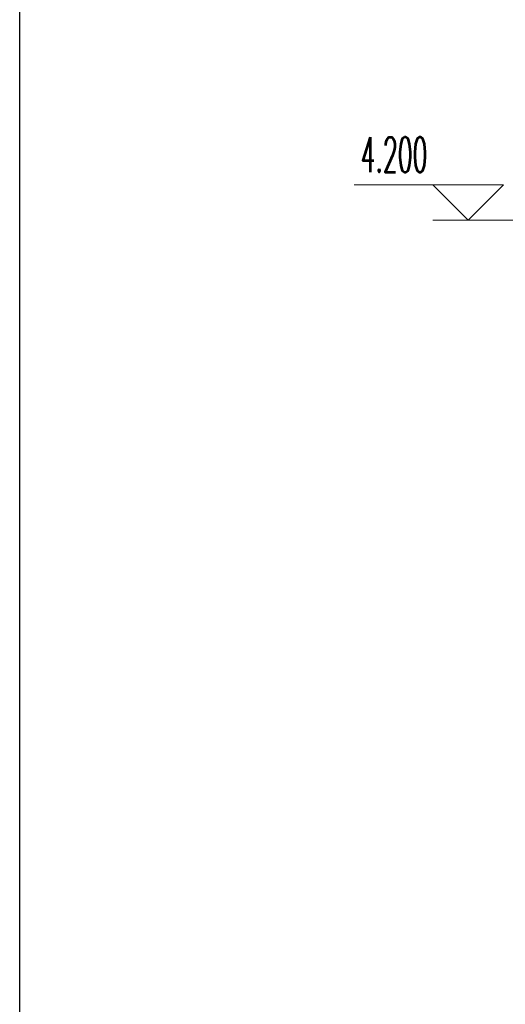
# Model space of a CAD drawing. Extents: x 1779708 to 7299578, y -1121471 to 88434.
# Tile 978 of 1056: x 6995519 to 6997578, y -972801 to -968623. Entities that reach past the tile are written whole.
import ezdxf

# ---------------------------------------------------------------- set-up
doc = ezdxf.new("R2010")
doc.units = 0
doc.header["$LTSCALE"] = 1000
doc.header["$MEASUREMENT"] = 0
doc.layers.add('DIM_ELEV', color=3, linetype='CONTINUOUS', lineweight=13)
doc.layers.add('PUB_TAB', color=7, linetype='CONTINUOUS')
doc.layers.add('PUB_TEXT', color=7, linetype='CONTINUOUS')
doc.styles.add('_TCH_DIM', font='SIMPLEX.shx', dxfattribs={"width": 0.7, "bigfont": 'GBCBIG.shx'})

msp = doc.modelspace()

# ---------------------------------------------------------------- linework, layer by layer
at = {"layer": 'DIM_ELEV'}
for p, q in [((6997570.5, -969323.2), (6996937.1, -969323.2)), ((6997420.5, -969473.2), (6997270.5, -969323.2)), ((6997420.5, -969473.2), (6997570.5, -969323.2)), ((6998220.5, -969473.2), (6997270.5, -969473.2))]:
    msp.add_line(p, q, dxfattribs=at)
at = {"layer": 'PUB_TAB'}
msp.add_line((6995519.2, -982200.2), (6995519.2, -945400.2), dxfattribs=at)

# ---------------------------------------------------------------- texts
at = {"layer": 'PUB_TEXT', "color": 7, "style": '_TCH_DIM', "width": 0.494118}
msp.add_text('4.200', height=148.75, dxfattribs=at).set_placement((6996964.4, -969270.7))

doc.saveas('drawing.dxf')
